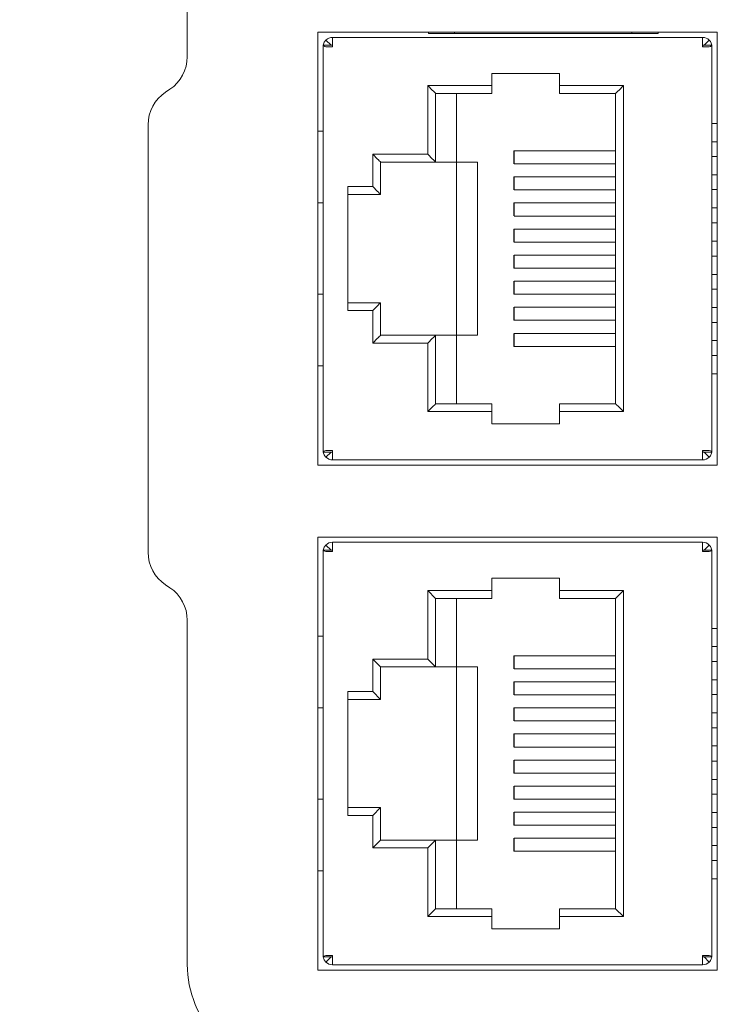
# Model space of a CAD drawing. Header units: millimetres. Extents: x -1114 to 1396, y -630 to 631.
# Tile 669 of 780: x 314 to 341, y 441 to 478. Entities that reach past the tile are written whole.
import ezdxf

# ---------------------------------------------------------------- set-up
doc = ezdxf.new("R2010")
doc.units = ezdxf.units.MM
doc.header["$MEASUREMENT"] = 0

msp = doc.modelspace()

# ---------------------------------------------------------------- linework, layer by layer
at = {"lineweight": 18}
for points, knots in [([(1038.9843, -629.7647), (1038.9843, -629.7647), (-1111.4882, -629.7647), (-1111.4882, -629.7647), (-1111.4882, -629.7647), (-1111.4882, -629.7647), (-1111.4882, 630.7883), (-1111.4882, 630.7883), (-1111.4882, 630.7883), (-1111.4882, 630.7883), (1038.9843, 630.7883), (1038.9843, 630.7883)], [0, 0, 0, 0, 0.3333333, 0.3333333, 0.3333333, 0.3333333, 0.6666667, 0.6666667, 0.6666667, 0.6666667, 1, 1, 1, 1]), ([(325.5397, 477.7033), (325.5064, 477.67), (325.4797, 477.6301), (325.4616, 477.5865), (325.4616, 477.5865), (325.4514, 477.5617), (325.4439, 477.5358), (325.4394, 477.5093)], [0, 0, 0, 0, 0.5, 0.5, 0.5, 0.5, 1, 1, 1, 1]), ([(340.2288, 477.7033), (340.2621, 477.67), (340.2888, 477.6301), (340.3068, 477.5865), (340.3068, 477.5865), (340.3171, 477.5617), (340.3246, 477.5358), (340.3291, 477.5093)], [0, 0, 0, 0, 0.5, 0.5, 0.5, 0.5, 1, 1, 1, 1]), ([(325.5397, 477.4488), (325.5064, 477.4589), (325.4797, 477.469), (325.4616, 477.479), (325.4616, 477.479), (325.4436, 477.4891), (325.4342, 477.4992), (325.4342, 477.5093)], [0, 0, 0, 0, 0.5, 0.5, 0.5, 0.5, 1, 1, 1, 1]), ([(340.3342, 477.5093), (340.3342, 477.4992), (340.3249, 477.4891), (340.3068, 477.479), (340.3068, 477.479), (340.2888, 477.469), (340.2621, 477.4589), (340.2288, 477.4488)], [0, 0, 0, 0, 0.5, 0.5, 0.5, 0.5, 1, 1, 1, 1]), ([(325.4342, 461.9082), (325.4342, 461.9183), (325.4436, 461.9284), (325.4616, 461.9385), (325.4616, 461.9385), (325.4797, 461.9486), (325.5064, 461.9587), (325.5397, 461.9688)], [0, 0, 0, 0, 0.5, 0.5, 0.5, 0.5, 1, 1, 1, 1]), ([(325.5397, 461.7142), (325.5064, 461.7475), (325.4797, 461.7875), (325.4616, 461.831), (325.4616, 461.831), (325.4514, 461.8558), (325.4439, 461.8817), (325.4394, 461.9082)], [0, 0, 0, 0, 0.5, 0.5, 0.5, 0.5, 1, 1, 1, 1]), ([(340.2288, 461.9688), (340.2621, 461.9587), (340.2888, 461.9486), (340.3068, 461.9385), (340.3068, 461.9385), (340.3249, 461.9284), (340.3342, 461.9183), (340.3342, 461.9082)], [0, 0, 0, 0, 0.5, 0.5, 0.5, 0.5, 1, 1, 1, 1]), ([(340.3291, 461.9082), (340.3246, 461.8817), (340.3171, 461.8558), (340.3068, 461.831), (340.3068, 461.831), (340.2888, 461.7875), (340.2621, 461.7475), (340.2288, 461.7142)], [0, 0, 0, 0, 0.5, 0.5, 0.5, 0.5, 1, 1, 1, 1]), ([(325.5397, 458.3433), (325.5064, 458.31), (325.4797, 458.2701), (325.4616, 458.2265), (325.4616, 458.2265), (325.4514, 458.2017), (325.4439, 458.1758), (325.4394, 458.1493)], [0, 0, 0, 0, 0.5, 0.5, 0.5, 0.5, 1, 1, 1, 1]), ([(340.2288, 458.3433), (340.2621, 458.31), (340.2888, 458.2701), (340.3068, 458.2265), (340.3068, 458.2265), (340.3171, 458.2017), (340.3246, 458.1758), (340.3291, 458.1493)], [0, 0, 0, 0, 0.5, 0.5, 0.5, 0.5, 1, 1, 1, 1]), ([(325.5397, 458.0888), (325.5064, 458.0989), (325.4797, 458.109), (325.4616, 458.119), (325.4616, 458.119), (325.4436, 458.1291), (325.4342, 458.1392), (325.4342, 458.1493)], [0, 0, 0, 0, 0.5, 0.5, 0.5, 0.5, 1, 1, 1, 1]), ([(340.3342, 458.1493), (340.3342, 458.1392), (340.3249, 458.1291), (340.3068, 458.119), (340.3068, 458.119), (340.2888, 458.109), (340.2621, 458.0989), (340.2288, 458.0888)], [0, 0, 0, 0, 0.5, 0.5, 0.5, 0.5, 1, 1, 1, 1]), ([(325.4342, 442.5482), (325.4342, 442.5583), (325.4436, 442.5684), (325.4616, 442.5785), (325.4616, 442.5785), (325.4797, 442.5886), (325.5064, 442.5987), (325.5397, 442.6088)], [0, 0, 0, 0, 0.5, 0.5, 0.5, 0.5, 1, 1, 1, 1]), ([(325.5397, 442.3542), (325.5064, 442.3875), (325.4797, 442.4275), (325.4616, 442.471), (325.4616, 442.471), (325.4514, 442.4958), (325.4439, 442.5217), (325.4394, 442.5482)], [0, 0, 0, 0, 0.5, 0.5, 0.5, 0.5, 1, 1, 1, 1]), ([(340.2288, 442.6088), (340.2621, 442.5987), (340.2888, 442.5886), (340.3068, 442.5785), (340.3068, 442.5785), (340.3249, 442.5684), (340.3342, 442.5583), (340.3342, 442.5482)], [0, 0, 0, 0, 0.5, 0.5, 0.5, 0.5, 1, 1, 1, 1]), ([(340.3291, 442.5482), (340.3246, 442.5217), (340.3171, 442.4958), (340.3068, 442.471), (340.3068, 442.471), (340.2888, 442.4275), (340.2621, 442.3875), (340.2288, 442.3542)], [0, 0, 0, 0, 0.5, 0.5, 0.5, 0.5, 1, 1, 1, 1]), ([(320.2239, 442.2623), (320.2239, 441.2015), (320.6453, 440.1841), (321.3955, 439.4339), (321.3955, 439.4339), (322.1456, 438.6838), (323.163, 438.2623), (324.2239, 438.2623)], [0, 0, 0, 0, 0.5, 0.5, 0.5, 0.5, 1, 1, 1, 1]), ([(320.2239, 442.2623), (320.2239, 441.2015), (320.6453, 440.1841), (321.3955, 439.4339), (321.3955, 439.4339), (322.1456, 438.6838), (323.163, 438.2623), (324.2239, 438.2623)], [0, 0, 0, 0, 0.5, 0.5, 0.5, 0.5, 1, 1, 1, 1])]:
    msp.add_open_spline(points, degree=3, knots=knots, dxfattribs=at)
for points in [[(320.2239, 477.0651), (320.2239, 477.0651), (320.2239, 490.2623), (320.2239, 490.2623)], [(320.2239, 477.0651), (320.2239, 477.0651), (320.2239, 490.2623), (320.2239, 490.2623)], [(325.2342, 478.0088), (325.2342, 478.0088), (325.2342, 461.4088), (325.2342, 461.4088)], [(340.5342, 478.0088), (340.5342, 478.0088), (325.2342, 478.0088), (325.2342, 478.0088)], [(329.4689, 477.9623), (329.4689, 477.9623), (329.4689, 478.0088), (329.4689, 478.0088)], [(330.4689, 477.9623), (330.4689, 477.9623), (329.4689, 477.9623), (329.4689, 477.9623)], [(330.4689, 478.0088), (330.4689, 478.0088), (330.4689, 477.9623), (330.4689, 477.9623)], [(337.2689, 477.9623), (337.2689, 477.9623), (330.4689, 477.9623), (330.4689, 477.9623)], [(337.2689, 478.0088), (337.2689, 478.0088), (337.2689, 477.9623), (337.2689, 477.9623)], [(338.2689, 477.9623), (338.2689, 477.9623), (337.2689, 477.9623), (337.2689, 477.9623)], [(338.2689, 478.0088), (338.2689, 478.0088), (338.2689, 477.9623), (338.2689, 477.9623)], [(340.5342, 478.0088), (340.5342, 478.0088), (340.5342, 461.4088), (340.5342, 461.4088)], [(325.7942, 477.8088), (325.6988, 477.8088), (325.6072, 477.7708), (325.5397, 477.7033)], [(325.5397, 477.7033), (325.5397, 477.7033), (325.7337, 477.5093), (325.7337, 477.5093)], [(339.9742, 477.8088), (339.9742, 477.8088), (325.7942, 477.8088), (325.7942, 477.8088)], [(325.7942, 477.4488), (325.7942, 477.4488), (325.7942, 477.8088), (325.7942, 477.8088)], [(325.7942, 477.8088), (325.7942, 477.8088), (339.9742, 477.8088), (339.9742, 477.8088)], [(339.9742, 477.4488), (339.9742, 477.4488), (339.9742, 477.8088), (339.9742, 477.8088)], [(340.2288, 477.7033), (340.1613, 477.7708), (340.0697, 477.8088), (339.9742, 477.8088)], [(340.0348, 477.5093), (340.0348, 477.5093), (340.2288, 477.7033), (340.2288, 477.7033)], [(325.7842, 477.5093), (325.7842, 477.5093), (325.4342, 477.5093), (325.4342, 477.5093)], [(325.4342, 461.9082), (325.4342, 461.9082), (325.4342, 477.5093), (325.4342, 477.5093)], [(325.7942, 477.4488), (325.7942, 477.4488), (325.5397, 477.4488), (325.5397, 477.4488)], [(325.7842, 477.5093), (325.7842, 477.4891), (325.7853, 477.4689), (325.7872, 477.4488)], [(325.7942, 477.4588), (325.7916, 477.4588), (325.789, 477.4577), (325.7872, 477.4558)], [(339.9813, 477.4558), (339.9794, 477.4577), (339.9769, 477.4588), (339.9742, 477.4588)], [(340.2288, 477.4488), (340.2288, 477.4488), (339.9742, 477.4488), (339.9742, 477.4488)], [(339.9813, 477.4488), (339.9832, 477.4689), (339.9842, 477.4891), (339.9842, 477.5093)], [(339.9842, 477.5093), (339.9842, 477.5093), (340.3342, 477.5093), (340.3342, 477.5093)], [(340.3342, 477.5093), (340.3342, 477.5093), (340.3342, 461.9082), (340.3342, 461.9082)], [(319.556, 475.817), (319.9732, 476.0952), (320.2239, 476.5636), (320.2239, 477.0651)], [(319.556, 475.817), (319.9732, 476.0952), (320.2239, 476.5636), (320.2239, 477.0651)], [(334.4942, 476.4288), (334.4942, 476.4288), (331.8942, 476.4288), (331.8942, 476.4288)], [(331.8942, 476.4288), (331.8942, 476.4288), (331.8942, 475.9588), (331.8942, 475.9588)], [(334.4942, 475.9588), (334.4942, 475.9588), (334.4942, 476.4288), (334.4942, 476.4288)], [(319.3918, 475.7076), (318.9746, 475.4294), (318.7239, 474.9611), (318.7239, 474.4596)], [(319.3918, 475.7076), (318.9746, 475.4294), (318.7239, 474.9611), (318.7239, 474.4596)], [(319.3918, 475.7076), (319.3918, 475.7076), (319.556, 475.817), (319.556, 475.817)], [(319.3918, 475.7076), (319.3918, 475.7076), (319.556, 475.817), (319.556, 475.817)], [(331.8942, 475.9588), (331.8942, 475.9588), (329.4442, 475.9588), (329.4442, 475.9588)], [(329.4442, 475.9588), (329.4442, 475.9588), (329.4442, 473.3288), (329.4442, 473.3288)], [(329.4442, 475.9588), (329.6198, 475.7832), (329.744, 475.659), (329.7442, 475.6588)], [(331.8942, 475.6588), (331.8942, 475.6588), (331.8942, 475.9588), (331.8942, 475.9588)], [(334.4942, 475.9588), (334.4942, 475.9588), (334.4942, 475.6588), (334.4942, 475.6588)], [(336.9442, 475.9588), (336.9442, 475.9588), (334.4942, 475.9588), (334.4942, 475.9588)], [(336.9442, 475.9588), (336.7687, 475.7832), (336.6445, 475.659), (336.6442, 475.6588)], [(336.9442, 463.4588), (336.9442, 463.4588), (336.9442, 475.9588), (336.9442, 475.9588)], [(329.7442, 473.0288), (329.7442, 473.0288), (329.7442, 475.6588), (329.7442, 475.6588)], [(329.7442, 475.6588), (329.7442, 475.6588), (331.8942, 475.6588), (331.8942, 475.6588)], [(330.5442, 473.0288), (330.5442, 473.0288), (330.5442, 475.6588), (330.5442, 475.6588)], [(334.4942, 475.6588), (334.4942, 475.6588), (336.6442, 475.6588), (336.6442, 475.6588)], [(336.6442, 475.6588), (336.6442, 475.6588), (336.6442, 463.7588), (336.6442, 463.7588)], [(318.7239, 458.0651), (318.7239, 458.0651), (318.7239, 474.4596), (318.7239, 474.4596)], [(318.7239, 458.0651), (318.7239, 458.0651), (318.7239, 474.4596), (318.7239, 474.4596)], [(325.2342, 474.2088), (325.2342, 474.2088), (325.4242, 474.2088), (325.4242, 474.2088)], [(325.4342, 474.2088), (325.4342, 474.2088), (325.4242, 474.2088), (325.4242, 474.2088)], [(340.5342, 474.5088), (340.5342, 474.5088), (340.3342, 474.5088), (340.3342, 474.5088)], [(340.3342, 473.8088), (340.3342, 473.8088), (340.5342, 473.8088), (340.5342, 473.8088)], [(332.7442, 472.9588), (332.7442, 472.9588), (332.7442, 473.4588), (332.7442, 473.4588)], [(332.7442, 473.4588), (332.7442, 473.4588), (336.6442, 473.4588), (336.6442, 473.4588)], [(335.9057, 473.4583), (335.9057, 473.4583), (332.7507, 473.4583), (332.7507, 473.4583)], [(332.7507, 473.4583), (332.7507, 473.4583), (332.7507, 472.9588), (332.7507, 472.9588)], [(336.6442, 473.4583), (336.6442, 473.4583), (335.9057, 473.4583), (335.9057, 473.4583)], [(327.3342, 473.3288), (327.3342, 473.3288), (327.3342, 472.0838), (327.3342, 472.0838)], [(329.4442, 473.3288), (329.4442, 473.3288), (327.3342, 473.3288), (327.3342, 473.3288)], [(327.3342, 473.3288), (327.5098, 473.1532), (327.634, 473.029), (327.6342, 473.0288)], [(329.4442, 473.3288), (329.6198, 473.1532), (329.744, 473.029), (329.7442, 473.0288)], [(340.5342, 473.2388), (340.5342, 473.2388), (340.3342, 473.2388), (340.3342, 473.2388)], [(327.6342, 473.0288), (327.6342, 473.0288), (329.7442, 473.0288), (329.7442, 473.0288)], [(327.6342, 471.7838), (327.6342, 471.7838), (327.6342, 473.0288), (327.6342, 473.0288)], [(329.7442, 473.0288), (329.7442, 473.0288), (330.5442, 473.0288), (330.5442, 473.0288)], [(330.5442, 466.3888), (330.5442, 466.3888), (330.5442, 473.0288), (330.5442, 473.0288)], [(330.5442, 473.0288), (330.5442, 473.0288), (331.3442, 473.0288), (331.3442, 473.0288)], [(331.3442, 466.3888), (331.3442, 466.3888), (331.3442, 473.0288), (331.3442, 473.0288)], [(332.7507, 472.9583), (332.7507, 472.9583), (335.9057, 472.9583), (335.9057, 472.9583)], [(335.9057, 472.9583), (335.9057, 472.9583), (336.6442, 472.9583), (336.6442, 472.9583)], [(332.7442, 472.4588), (332.7442, 472.4588), (336.6442, 472.4588), (336.6442, 472.4588)], [(332.7442, 471.9588), (332.7442, 471.9588), (332.7442, 472.4588), (332.7442, 472.4588)], [(335.9057, 472.4585), (335.9057, 472.4585), (332.7507, 472.4585), (332.7507, 472.4585)], [(332.7507, 472.4585), (332.7507, 472.4585), (332.7507, 471.9588), (332.7507, 471.9588)], [(336.6442, 472.4585), (336.6442, 472.4585), (335.9057, 472.4585), (335.9057, 472.4585)], [(340.3342, 472.5388), (340.3342, 472.5388), (340.5342, 472.5388), (340.5342, 472.5388)], [(327.3342, 472.0838), (327.3342, 472.0838), (326.3842, 472.0838), (326.3842, 472.0838)], [(326.3842, 472.0838), (326.3842, 472.0838), (326.3842, 467.3338), (326.3842, 467.3338)], [(327.3342, 472.0838), (327.5098, 471.9082), (327.634, 471.784), (327.6342, 471.7838)], [(332.7507, 471.9585), (332.7507, 471.9585), (335.9057, 471.9585), (335.9057, 471.9585)], [(335.9057, 471.9585), (335.9057, 471.9585), (336.6442, 471.9585), (336.6442, 471.9585)], [(340.5342, 471.9688), (340.5342, 471.9688), (340.3342, 471.9688), (340.3342, 471.9688)], [(326.3842, 471.7838), (326.3842, 471.7838), (327.6342, 471.7838), (327.6342, 471.7838)], [(325.4242, 471.4588), (325.4242, 471.4588), (325.2342, 471.4588), (325.2342, 471.4588)], [(325.4342, 471.4588), (325.4342, 471.4588), (325.4242, 471.4588), (325.4242, 471.4588)], [(332.7442, 471.4588), (332.7442, 471.4588), (336.6442, 471.4588), (336.6442, 471.4588)], [(332.7442, 470.9588), (332.7442, 470.9588), (332.7442, 471.4588), (332.7442, 471.4588)], [(335.9057, 471.4586), (335.9057, 471.4586), (332.7507, 471.4586), (332.7507, 471.4586)], [(332.7507, 471.4586), (332.7507, 471.4586), (332.7507, 470.9588), (332.7507, 470.9588)], [(336.6442, 471.4586), (336.6442, 471.4586), (335.9057, 471.4586), (335.9057, 471.4586)], [(340.3342, 471.2688), (340.3342, 471.2688), (340.5342, 471.2688), (340.5342, 471.2688)], [(332.7507, 470.9586), (332.7507, 470.9586), (335.9057, 470.9586), (335.9057, 470.9586)], [(335.9057, 470.9586), (335.9057, 470.9586), (336.6442, 470.9586), (336.6442, 470.9586)], [(332.7442, 469.9588), (332.7442, 469.9588), (332.7442, 470.4588), (332.7442, 470.4588)], [(332.7442, 470.4588), (332.7442, 470.4588), (336.6442, 470.4588), (336.6442, 470.4588)], [(335.9057, 470.4586), (335.9057, 470.4586), (332.7507, 470.4586), (332.7507, 470.4586)], [(332.7507, 470.4586), (332.7507, 470.4586), (332.7507, 469.9588), (332.7507, 469.9588)], [(336.6442, 470.4586), (336.6442, 470.4586), (335.9057, 470.4586), (335.9057, 470.4586)], [(340.5342, 470.6988), (340.5342, 470.6988), (340.3342, 470.6988), (340.3342, 470.6988)], [(332.7507, 469.9586), (332.7507, 469.9586), (335.9057, 469.9586), (335.9057, 469.9586)], [(335.9057, 469.9586), (335.9057, 469.9586), (336.6442, 469.9586), (336.6442, 469.9586)], [(340.3342, 469.9988), (340.3342, 469.9988), (340.5342, 469.9988), (340.5342, 469.9988)], [(332.7442, 469.4588), (332.7442, 469.4588), (332.7442, 468.9588), (332.7442, 468.9588)], [(335.9057, 469.459), (335.9057, 469.459), (332.7507, 469.459), (332.7507, 469.459)], [(332.7507, 469.4587), (332.7507, 469.4587), (332.7507, 468.959), (332.7507, 468.959)], [(336.6442, 469.459), (336.6442, 469.459), (335.9057, 469.459), (335.9057, 469.459)], [(340.5342, 469.4188), (340.5342, 469.4188), (340.3342, 469.4188), (340.3342, 469.4188)], [(336.6442, 468.9588), (336.6442, 468.9588), (332.7442, 468.9588), (332.7442, 468.9588)], [(332.7507, 468.959), (332.7507, 468.959), (335.9057, 468.959), (335.9057, 468.959)], [(335.9057, 468.959), (335.9057, 468.959), (336.6442, 468.959), (336.6442, 468.959)], [(340.3342, 468.7188), (340.3342, 468.7188), (340.5342, 468.7188), (340.5342, 468.7188)], [(332.7442, 468.4588), (332.7442, 468.4588), (332.7442, 467.9588), (332.7442, 467.9588)], [(335.9057, 468.4589), (335.9057, 468.4589), (332.7507, 468.4589), (332.7507, 468.4589)], [(332.7507, 468.4588), (332.7507, 468.4588), (332.7507, 467.9589), (332.7507, 467.9589)], [(336.6442, 468.4589), (336.6442, 468.4589), (335.9057, 468.4589), (335.9057, 468.4589)], [(340.5342, 468.1488), (340.5342, 468.1488), (340.3342, 468.1488), (340.3342, 468.1488)], [(325.2342, 467.9588), (325.2342, 467.9588), (325.4242, 467.9588), (325.4242, 467.9588)], [(325.4342, 467.9588), (325.4342, 467.9588), (325.4242, 467.9588), (325.4242, 467.9588)], [(336.6442, 467.9588), (336.6442, 467.9588), (332.7442, 467.9588), (332.7442, 467.9588)], [(332.7507, 467.9589), (332.7507, 467.9589), (335.9057, 467.9589), (335.9057, 467.9589)], [(335.9057, 467.9589), (335.9057, 467.9589), (336.6442, 467.9589), (336.6442, 467.9589)], [(327.6342, 467.6338), (327.6342, 467.6338), (326.3842, 467.6338), (326.3842, 467.6338)], [(327.6342, 467.6338), (327.6342, 467.6338), (327.51, 467.5095), (327.3342, 467.3338)], [(327.6342, 466.3888), (327.6342, 466.3888), (327.6342, 467.6338), (327.6342, 467.6338)], [(332.7442, 467.4588), (332.7442, 467.4588), (332.7442, 466.9588), (332.7442, 466.9588)], [(335.9057, 467.459), (335.9057, 467.459), (332.7507, 467.459), (332.7507, 467.459)], [(332.7507, 467.4588), (332.7507, 467.4588), (332.7507, 466.959), (332.7507, 466.959)], [(336.6442, 467.459), (336.6442, 467.459), (335.9057, 467.459), (335.9057, 467.459)], [(340.3342, 467.4488), (340.3342, 467.4488), (340.5342, 467.4488), (340.5342, 467.4488)], [(326.3842, 467.3338), (326.3842, 467.3338), (327.3342, 467.3338), (327.3342, 467.3338)], [(327.3342, 467.3338), (327.3342, 467.3338), (327.3342, 466.0888), (327.3342, 466.0888)], [(336.6442, 466.9588), (336.6442, 466.9588), (332.7442, 466.9588), (332.7442, 466.9588)], [(332.7507, 466.959), (332.7507, 466.959), (335.9057, 466.959), (335.9057, 466.959)], [(335.9057, 466.959), (335.9057, 466.959), (336.6442, 466.959), (336.6442, 466.959)], [(340.5342, 466.8788), (340.5342, 466.8788), (340.3342, 466.8788), (340.3342, 466.8788)], [(327.6342, 466.3888), (327.6342, 466.3888), (327.51, 466.2645), (327.3342, 466.0888)], [(329.7442, 466.3888), (329.7442, 466.3888), (327.6342, 466.3888), (327.6342, 466.3888)], [(329.7442, 466.3888), (329.7442, 466.3888), (329.62, 466.2645), (329.4442, 466.0888)], [(329.7442, 466.3888), (329.7442, 466.3888), (330.5442, 466.3888), (330.5442, 466.3888)], [(329.7442, 463.7588), (329.7442, 463.7588), (329.7442, 466.3888), (329.7442, 466.3888)], [(331.3442, 466.3888), (331.3442, 466.3888), (330.5442, 466.3888), (330.5442, 466.3888)], [(330.5442, 466.3888), (330.5442, 466.3888), (330.5442, 463.7588), (330.5442, 463.7588)], [(332.7442, 466.4588), (332.7442, 466.4588), (332.7442, 465.9588), (332.7442, 465.9588)], [(335.9057, 466.4592), (335.9057, 466.4592), (332.7507, 466.4592), (332.7507, 466.4592)], [(332.7507, 466.4588), (332.7507, 466.4588), (332.7507, 465.9592), (332.7507, 465.9592)], [(336.6442, 466.4592), (336.6442, 466.4592), (335.9057, 466.4592), (335.9057, 466.4592)], [(327.3342, 466.0888), (327.3342, 466.0888), (329.4442, 466.0888), (329.4442, 466.0888)], [(329.4442, 466.0888), (329.4442, 466.0888), (329.4442, 463.4588), (329.4442, 463.4588)], [(336.6442, 465.9588), (336.6442, 465.9588), (332.7442, 465.9588), (332.7442, 465.9588)], [(332.7507, 465.9592), (332.7507, 465.9592), (335.9057, 465.9592), (335.9057, 465.9592)], [(335.9057, 465.9592), (335.9057, 465.9592), (336.6442, 465.9592), (336.6442, 465.9592)], [(340.3342, 466.1788), (340.3342, 466.1788), (340.5342, 466.1788), (340.5342, 466.1788)], [(340.5342, 465.6088), (340.5342, 465.6088), (340.3342, 465.6088), (340.3342, 465.6088)], [(325.4242, 465.2088), (325.4242, 465.2088), (325.2342, 465.2088), (325.2342, 465.2088)], [(325.4342, 465.2088), (325.4342, 465.2088), (325.4242, 465.2088), (325.4242, 465.2088)], [(340.3342, 464.9088), (340.3342, 464.9088), (340.5342, 464.9088), (340.5342, 464.9088)], [(329.7442, 463.7588), (329.7442, 463.7588), (329.62, 463.6345), (329.4442, 463.4588)], [(331.8942, 463.7588), (331.8942, 463.7588), (329.7442, 463.7588), (329.7442, 463.7588)], [(331.8942, 463.4588), (331.8942, 463.4588), (331.8942, 463.7588), (331.8942, 463.7588)], [(334.4942, 463.7588), (334.4942, 463.7588), (334.4942, 463.4588), (334.4942, 463.4588)], [(336.6442, 463.7588), (336.6442, 463.7588), (334.4942, 463.7588), (334.4942, 463.7588)], [(336.9442, 463.4588), (336.7687, 463.6343), (336.6445, 463.7585), (336.6442, 463.7588)], [(329.4442, 463.4588), (329.4442, 463.4588), (331.8942, 463.4588), (331.8942, 463.4588)], [(331.8942, 463.4588), (331.8942, 463.4588), (331.8942, 462.9888), (331.8942, 462.9888)], [(334.4942, 463.4588), (334.4942, 463.4588), (336.9442, 463.4588), (336.9442, 463.4588)], [(334.4942, 462.9888), (334.4942, 462.9888), (334.4942, 463.4588), (334.4942, 463.4588)], [(331.8942, 462.9888), (331.8942, 462.9888), (334.4942, 462.9888), (334.4942, 462.9888)], [(325.7842, 461.9082), (325.7842, 461.9082), (325.4342, 461.9082), (325.4342, 461.9082)], [(325.5397, 461.9688), (325.5397, 461.9688), (325.7942, 461.9688), (325.7942, 461.9688)], [(325.7337, 461.9082), (325.7337, 461.9082), (325.5397, 461.7142), (325.5397, 461.7142)], [(325.5397, 461.7142), (325.6072, 461.6467), (325.6988, 461.6088), (325.7942, 461.6088)], [(325.7872, 461.9688), (325.7853, 461.9486), (325.7842, 461.9284), (325.7842, 461.9082)], [(325.7872, 461.9617), (325.789, 461.9598), (325.7916, 461.9588), (325.7942, 461.9588)], [(325.7942, 461.9688), (325.7942, 461.9688), (325.7942, 461.6088), (325.7942, 461.6088)], [(339.9742, 461.9688), (339.9742, 461.9688), (339.9742, 461.6088), (339.9742, 461.6088)], [(339.9742, 461.9688), (339.9742, 461.9688), (340.2288, 461.9688), (340.2288, 461.9688)], [(339.9742, 461.9588), (339.9769, 461.9588), (339.9794, 461.9598), (339.9813, 461.9617)], [(339.9742, 461.6088), (340.0697, 461.6088), (340.1613, 461.6467), (340.2288, 461.7142)], [(339.9842, 461.9082), (339.9842, 461.9284), (339.9832, 461.9486), (339.9813, 461.9688)], [(339.9842, 461.9082), (339.9842, 461.9082), (340.3342, 461.9082), (340.3342, 461.9082)], [(340.0348, 461.9082), (340.0348, 461.9082), (340.2288, 461.7142), (340.2288, 461.7142)], [(325.2342, 461.4088), (325.2342, 461.4088), (340.5342, 461.4088), (340.5342, 461.4088)], [(325.7942, 461.6088), (325.7942, 461.6088), (339.9742, 461.6088), (339.9742, 461.6088)], [(339.9742, 461.6088), (339.9742, 461.6088), (325.7942, 461.6088), (325.7942, 461.6088)], [(340.5342, 458.6488), (340.5342, 458.6488), (325.2342, 458.6488), (325.2342, 458.6488)], [(325.2342, 458.6488), (325.2342, 458.6488), (325.2342, 442.0488), (325.2342, 442.0488)], [(325.7942, 458.4488), (325.6988, 458.4488), (325.6072, 458.4108), (325.5397, 458.3433)], [(325.5397, 458.3433), (325.5397, 458.3433), (325.7337, 458.1493), (325.7337, 458.1493)], [(339.9742, 458.4488), (339.9742, 458.4488), (325.7942, 458.4488), (325.7942, 458.4488)], [(325.7942, 458.0888), (325.7942, 458.0888), (325.7942, 458.4488), (325.7942, 458.4488)], [(325.7942, 458.4488), (325.7942, 458.4488), (339.9742, 458.4488), (339.9742, 458.4488)], [(339.9742, 458.0888), (339.9742, 458.0888), (339.9742, 458.4488), (339.9742, 458.4488)], [(340.2288, 458.3433), (340.1613, 458.4108), (340.0697, 458.4488), (339.9742, 458.4488)], [(340.0348, 458.1493), (340.0348, 458.1493), (340.2288, 458.3433), (340.2288, 458.3433)], [(340.5342, 458.6488), (340.5342, 458.6488), (340.5342, 442.0488), (340.5342, 442.0488)], [(318.7239, 458.0651), (318.7239, 457.5636), (318.9746, 457.0952), (319.3918, 456.817)], [(318.7239, 458.0651), (318.7239, 457.5636), (318.9746, 457.0952), (319.3918, 456.817)], [(325.7842, 458.1493), (325.7842, 458.1493), (325.4342, 458.1493), (325.4342, 458.1493)], [(325.4342, 442.5482), (325.4342, 442.5482), (325.4342, 458.1493), (325.4342, 458.1493)], [(325.7942, 458.0888), (325.7942, 458.0888), (325.5397, 458.0888), (325.5397, 458.0888)], [(325.7842, 458.1493), (325.7842, 458.1291), (325.7853, 458.109), (325.7872, 458.0888)], [(325.7942, 458.0988), (325.7916, 458.0988), (325.789, 458.0977), (325.7872, 458.0958)], [(339.9813, 458.0958), (339.9794, 458.0977), (339.9769, 458.0988), (339.9742, 458.0988)], [(340.2288, 458.0888), (340.2288, 458.0888), (339.9742, 458.0888), (339.9742, 458.0888)], [(339.9813, 458.0888), (339.9832, 458.109), (339.9842, 458.1291), (339.9842, 458.1493)], [(339.9842, 458.1493), (339.9842, 458.1493), (340.3342, 458.1493), (340.3342, 458.1493)], [(340.3342, 458.1493), (340.3342, 458.1493), (340.3342, 442.5482), (340.3342, 442.5482)], [(319.556, 456.7076), (319.556, 456.7076), (319.3918, 456.817), (319.3918, 456.817)], [(319.556, 456.7076), (319.556, 456.7076), (319.3918, 456.817), (319.3918, 456.817)], [(334.4942, 457.0688), (334.4942, 457.0688), (331.8942, 457.0688), (331.8942, 457.0688)], [(331.8942, 457.0688), (331.8942, 457.0688), (331.8942, 456.5988), (331.8942, 456.5988)], [(334.4942, 456.5988), (334.4942, 456.5988), (334.4942, 457.0688), (334.4942, 457.0688)], [(320.2239, 455.4596), (320.2239, 455.9611), (319.9732, 456.4294), (319.556, 456.7076)], [(320.2239, 455.4596), (320.2239, 455.9611), (319.9732, 456.4294), (319.556, 456.7076)], [(331.8942, 456.5988), (331.8942, 456.5988), (329.4442, 456.5988), (329.4442, 456.5988)], [(329.4442, 456.5988), (329.4442, 456.5988), (329.4442, 453.9688), (329.4442, 453.9688)], [(329.4442, 456.5988), (329.4442, 456.5988), (329.7442, 456.2988), (329.7442, 456.2988)], [(331.8942, 456.2988), (331.8942, 456.2988), (331.8942, 456.5988), (331.8942, 456.5988)], [(336.9442, 456.5988), (336.9442, 456.5988), (334.4942, 456.5988), (334.4942, 456.5988)], [(334.4942, 456.2988), (334.4942, 456.2988), (334.4942, 456.5988), (334.4942, 456.5988)], [(336.9442, 456.5988), (336.9442, 456.5988), (336.6442, 456.2988), (336.6442, 456.2988)], [(336.9442, 444.0988), (336.9442, 444.0988), (336.9442, 456.5988), (336.9442, 456.5988)], [(329.7442, 456.2988), (329.7442, 456.2988), (329.7442, 453.6688), (329.7442, 453.6688)], [(331.8942, 456.2988), (331.8942, 456.2988), (329.7442, 456.2988), (329.7442, 456.2988)], [(330.5442, 453.6688), (330.5442, 453.6688), (330.5442, 456.2988), (330.5442, 456.2988)], [(336.6442, 456.2988), (336.6442, 456.2988), (334.4942, 456.2988), (334.4942, 456.2988)], [(336.6442, 444.3988), (336.6442, 444.3988), (336.6442, 456.2988), (336.6442, 456.2988)], [(320.2239, 442.2623), (320.2239, 442.2623), (320.2239, 455.4596), (320.2239, 455.4596)], [(320.2239, 442.2623), (320.2239, 442.2623), (320.2239, 455.4596), (320.2239, 455.4596)], [(340.3342, 455.1488), (340.3342, 455.1488), (340.5342, 455.1488), (340.5342, 455.1488)], [(325.2342, 454.8488), (325.2342, 454.8488), (325.4242, 454.8488), (325.4242, 454.8488)], [(325.4342, 454.8488), (325.4342, 454.8488), (325.4242, 454.8488), (325.4242, 454.8488)], [(340.3342, 454.4488), (340.3342, 454.4488), (340.5342, 454.4488), (340.5342, 454.4488)], [(329.4442, 453.9688), (329.4442, 453.9688), (327.3342, 453.9688), (327.3342, 453.9688)], [(327.3342, 453.9688), (327.3342, 453.9688), (327.3342, 452.7238), (327.3342, 452.7238)], [(327.3342, 453.9688), (327.3342, 453.9688), (327.6342, 453.6688), (327.6342, 453.6688)], [(329.4442, 453.9688), (329.4442, 453.9688), (329.7442, 453.6688), (329.7442, 453.6688)], [(336.6442, 454.0988), (336.6442, 454.0988), (332.7442, 454.0988), (332.7442, 454.0988)], [(332.7442, 454.0988), (332.7442, 454.0988), (332.7442, 453.5988), (332.7442, 453.5988)], [(335.9057, 454.0983), (335.9057, 454.0983), (332.7507, 454.0983), (332.7507, 454.0983)], [(332.7507, 454.0983), (332.7507, 454.0983), (332.7507, 453.5988), (332.7507, 453.5988)], [(336.6442, 454.0983), (336.6442, 454.0983), (335.9057, 454.0983), (335.9057, 454.0983)], [(340.3342, 453.8788), (340.3342, 453.8788), (340.5342, 453.8788), (340.5342, 453.8788)], [(329.7442, 453.6688), (329.7442, 453.6688), (327.6342, 453.6688), (327.6342, 453.6688)], [(327.6342, 453.6688), (327.6342, 453.6688), (327.6342, 452.4238), (327.6342, 452.4238)], [(329.7442, 453.6688), (329.7442, 453.6688), (330.5442, 453.6688), (330.5442, 453.6688)], [(330.5442, 447.0288), (330.5442, 447.0288), (330.5442, 453.6688), (330.5442, 453.6688)], [(330.5442, 453.6688), (330.5442, 453.6688), (331.3442, 453.6688), (331.3442, 453.6688)], [(331.3442, 453.6688), (331.3442, 453.6688), (331.3442, 447.0288), (331.3442, 447.0288)], [(335.9057, 453.5983), (335.9057, 453.5983), (332.7507, 453.5983), (332.7507, 453.5983)], [(336.6442, 453.5983), (336.6442, 453.5983), (335.9057, 453.5983), (335.9057, 453.5983)], [(332.7442, 453.0988), (332.7442, 453.0988), (332.7442, 452.5988), (332.7442, 452.5988)], [(336.6442, 453.0988), (336.6442, 453.0988), (332.7442, 453.0988), (332.7442, 453.0988)], [(335.9057, 453.0985), (335.9057, 453.0985), (332.7507, 453.0985), (332.7507, 453.0985)], [(332.7507, 453.0985), (332.7507, 453.0985), (332.7507, 452.5988), (332.7507, 452.5988)], [(336.6442, 453.0985), (336.6442, 453.0985), (335.9057, 453.0985), (335.9057, 453.0985)], [(340.3342, 453.1788), (340.3342, 453.1788), (340.5342, 453.1788), (340.5342, 453.1788)], [(326.3842, 452.7238), (326.3842, 452.7238), (326.3842, 447.9738), (326.3842, 447.9738)], [(327.3342, 452.7238), (327.3342, 452.7238), (326.3842, 452.7238), (326.3842, 452.7238)], [(327.3342, 452.7238), (327.3342, 452.7238), (327.6342, 452.4238), (327.6342, 452.4238)], [(327.6342, 452.4238), (327.6342, 452.4238), (326.3842, 452.4238), (326.3842, 452.4238)], [(335.9057, 452.5985), (335.9057, 452.5985), (332.7507, 452.5985), (332.7507, 452.5985)], [(336.6442, 452.5985), (336.6442, 452.5985), (335.9057, 452.5985), (335.9057, 452.5985)], [(340.3342, 452.6088), (340.3342, 452.6088), (340.5342, 452.6088), (340.5342, 452.6088)], [(325.4242, 452.0988), (325.4242, 452.0988), (325.2342, 452.0988), (325.2342, 452.0988)], [(325.4342, 452.0988), (325.4342, 452.0988), (325.4242, 452.0988), (325.4242, 452.0988)], [(332.7442, 452.0988), (332.7442, 452.0988), (332.7442, 451.5988), (332.7442, 451.5988)], [(336.6442, 452.0988), (336.6442, 452.0988), (332.7442, 452.0988), (332.7442, 452.0988)], [(335.9057, 452.0987), (335.9057, 452.0987), (332.7507, 452.0987), (332.7507, 452.0987)], [(332.7507, 452.0987), (332.7507, 452.0987), (332.7507, 451.5988), (332.7507, 451.5988)], [(336.6442, 452.0987), (336.6442, 452.0987), (335.9057, 452.0987), (335.9057, 452.0987)], [(340.3342, 451.9088), (340.3342, 451.9088), (340.5342, 451.9088), (340.5342, 451.9088)], [(335.9057, 451.5987), (335.9057, 451.5987), (332.7507, 451.5987), (332.7507, 451.5987)], [(336.6442, 451.5987), (336.6442, 451.5987), (335.9057, 451.5987), (335.9057, 451.5987)], [(340.3342, 451.3388), (340.3342, 451.3388), (340.5342, 451.3388), (340.5342, 451.3388)], [(332.7442, 451.0988), (332.7442, 451.0988), (332.7442, 450.5988), (332.7442, 450.5988)], [(336.6442, 451.0988), (336.6442, 451.0988), (332.7442, 451.0988), (332.7442, 451.0988)], [(335.9057, 451.0986), (335.9057, 451.0986), (332.7507, 451.0986), (332.7507, 451.0986)], [(332.7507, 451.0986), (332.7507, 451.0986), (332.7507, 450.5988), (332.7507, 450.5988)], [(336.6442, 451.0986), (336.6442, 451.0986), (335.9057, 451.0986), (335.9057, 451.0986)], [(335.9057, 450.5986), (335.9057, 450.5986), (332.7507, 450.5986), (332.7507, 450.5986)], [(336.6442, 450.5986), (336.6442, 450.5986), (335.9057, 450.5986), (335.9057, 450.5986)], [(340.3342, 450.6388), (340.3342, 450.6388), (340.5342, 450.6388), (340.5342, 450.6388)], [(332.7442, 449.5988), (332.7442, 449.5988), (332.7442, 450.0988), (332.7442, 450.0988)], [(335.9057, 450.099), (335.9057, 450.099), (332.7507, 450.099), (332.7507, 450.099)], [(332.7507, 450.0988), (332.7507, 450.0988), (332.7507, 449.599), (332.7507, 449.599)], [(336.6442, 450.099), (336.6442, 450.099), (335.9057, 450.099), (335.9057, 450.099)], [(340.3342, 450.0588), (340.3342, 450.0588), (340.5342, 450.0588), (340.5342, 450.0588)], [(336.6442, 449.5988), (336.6442, 449.5988), (332.7442, 449.5988), (332.7442, 449.5988)], [(335.9057, 449.599), (335.9057, 449.599), (332.7507, 449.599), (332.7507, 449.599)], [(336.6442, 449.599), (336.6442, 449.599), (335.9057, 449.599), (335.9057, 449.599)], [(340.3342, 449.3588), (340.3342, 449.3588), (340.5342, 449.3588), (340.5342, 449.3588)], [(332.7442, 448.5988), (332.7442, 448.5988), (332.7442, 449.0988), (332.7442, 449.0988)], [(335.9057, 449.0989), (335.9057, 449.0989), (332.7507, 449.0989), (332.7507, 449.0989)], [(332.7507, 449.0988), (332.7507, 449.0988), (332.7507, 448.5989), (332.7507, 448.5989)], [(336.6442, 449.0989), (336.6442, 449.0989), (335.9057, 449.0989), (335.9057, 449.0989)], [(325.2342, 448.5988), (325.2342, 448.5988), (325.4242, 448.5988), (325.4242, 448.5988)], [(325.4342, 448.5988), (325.4342, 448.5988), (325.4242, 448.5988), (325.4242, 448.5988)], [(336.6442, 448.5988), (336.6442, 448.5988), (332.7442, 448.5988), (332.7442, 448.5988)], [(335.9057, 448.5989), (335.9057, 448.5989), (332.7507, 448.5989), (332.7507, 448.5989)], [(336.6442, 448.5989), (336.6442, 448.5989), (335.9057, 448.5989), (335.9057, 448.5989)], [(340.3342, 448.7888), (340.3342, 448.7888), (340.5342, 448.7888), (340.5342, 448.7888)], [(326.3842, 448.2738), (326.3842, 448.2738), (327.6342, 448.2738), (327.6342, 448.2738)], [(327.3342, 447.9738), (327.3342, 447.9738), (327.6342, 448.2738), (327.6342, 448.2738)], [(327.6342, 448.2738), (327.6342, 448.2738), (327.6342, 447.0288), (327.6342, 447.0288)], [(326.3842, 447.9738), (326.3842, 447.9738), (327.3342, 447.9738), (327.3342, 447.9738)], [(327.3342, 447.9738), (327.3342, 447.9738), (327.3342, 446.7288), (327.3342, 446.7288)], [(332.7442, 447.5988), (332.7442, 447.5988), (332.7442, 448.0988), (332.7442, 448.0988)], [(335.9057, 448.0991), (335.9057, 448.0991), (332.7507, 448.0991), (332.7507, 448.0991)], [(332.7507, 448.0988), (332.7507, 448.0988), (332.7507, 447.5991), (332.7507, 447.5991)], [(336.6442, 448.0991), (336.6442, 448.0991), (335.9057, 448.0991), (335.9057, 448.0991)], [(340.3342, 448.0888), (340.3342, 448.0888), (340.5342, 448.0888), (340.5342, 448.0888)], [(336.6442, 447.5988), (336.6442, 447.5988), (332.7442, 447.5988), (332.7442, 447.5988)], [(335.9057, 447.5991), (335.9057, 447.5991), (332.7507, 447.5991), (332.7507, 447.5991)], [(336.6442, 447.5991), (336.6442, 447.5991), (335.9057, 447.5991), (335.9057, 447.5991)], [(340.3342, 447.5188), (340.3342, 447.5188), (340.5342, 447.5188), (340.5342, 447.5188)], [(327.3342, 446.7288), (327.3342, 446.7288), (327.6342, 447.0288), (327.6342, 447.0288)], [(327.6342, 447.0288), (327.6342, 447.0288), (329.7442, 447.0288), (329.7442, 447.0288)], [(329.4442, 446.7288), (329.4442, 446.7288), (329.7442, 447.0288), (329.7442, 447.0288)], [(329.7442, 447.0288), (329.7442, 447.0288), (330.5442, 447.0288), (330.5442, 447.0288)], [(329.7442, 447.0288), (329.7442, 447.0288), (329.7442, 444.3988), (329.7442, 444.3988)], [(331.3442, 447.0288), (331.3442, 447.0288), (330.5442, 447.0288), (330.5442, 447.0288)], [(330.5442, 447.0288), (330.5442, 447.0288), (330.5442, 444.3988), (330.5442, 444.3988)], [(332.7442, 446.5988), (332.7442, 446.5988), (332.7442, 447.0988), (332.7442, 447.0988)], [(335.9057, 447.0992), (335.9057, 447.0992), (332.7507, 447.0992), (332.7507, 447.0992)], [(332.7507, 447.0988), (332.7507, 447.0988), (332.7507, 446.5992), (332.7507, 446.5992)], [(336.6442, 447.0992), (336.6442, 447.0992), (335.9057, 447.0992), (335.9057, 447.0992)], [(327.3342, 446.7288), (327.3342, 446.7288), (329.4442, 446.7288), (329.4442, 446.7288)], [(329.4442, 446.7288), (329.4442, 446.7288), (329.4442, 444.0988), (329.4442, 444.0988)], [(340.3342, 446.8188), (340.3342, 446.8188), (340.5342, 446.8188), (340.5342, 446.8188)], [(336.6442, 446.5988), (336.6442, 446.5988), (332.7442, 446.5988), (332.7442, 446.5988)], [(335.9057, 446.5992), (335.9057, 446.5992), (332.7507, 446.5992), (332.7507, 446.5992)], [(336.6442, 446.5992), (336.6442, 446.5992), (335.9057, 446.5992), (335.9057, 446.5992)], [(340.3342, 446.2488), (340.3342, 446.2488), (340.5342, 446.2488), (340.5342, 446.2488)], [(325.4242, 445.8488), (325.4242, 445.8488), (325.2342, 445.8488), (325.2342, 445.8488)], [(325.4342, 445.8488), (325.4342, 445.8488), (325.4242, 445.8488), (325.4242, 445.8488)], [(340.3342, 445.5488), (340.3342, 445.5488), (340.5342, 445.5488), (340.5342, 445.5488)], [(329.4442, 444.0988), (329.4442, 444.0988), (329.7442, 444.3988), (329.7442, 444.3988)], [(329.7442, 444.3988), (329.7442, 444.3988), (331.8942, 444.3988), (331.8942, 444.3988)], [(331.8942, 444.3988), (331.8942, 444.3988), (331.8942, 444.0988), (331.8942, 444.0988)], [(334.4942, 444.3988), (334.4942, 444.3988), (334.4942, 444.0988), (334.4942, 444.0988)], [(334.4942, 444.3988), (334.4942, 444.3988), (336.6442, 444.3988), (336.6442, 444.3988)], [(336.9442, 444.0988), (336.9442, 444.0988), (336.6442, 444.3988), (336.6442, 444.3988)], [(329.4442, 444.0988), (329.4442, 444.0988), (331.8942, 444.0988), (331.8942, 444.0988)], [(331.8942, 444.0988), (331.8942, 444.0988), (331.8942, 443.6288), (331.8942, 443.6288)], [(334.4942, 443.6288), (334.4942, 443.6288), (334.4942, 444.0988), (334.4942, 444.0988)], [(334.4942, 444.0988), (334.4942, 444.0988), (336.9442, 444.0988), (336.9442, 444.0988)], [(331.8942, 443.6288), (331.8942, 443.6288), (334.4942, 443.6288), (334.4942, 443.6288)], [(325.7842, 442.5482), (325.7842, 442.5482), (325.4342, 442.5482), (325.4342, 442.5482)], [(325.5397, 442.6088), (325.5397, 442.6088), (325.7942, 442.6088), (325.7942, 442.6088)], [(325.7337, 442.5482), (325.7337, 442.5482), (325.5397, 442.3542), (325.5397, 442.3542)], [(325.7872, 442.6088), (325.7853, 442.5886), (325.7842, 442.5684), (325.7842, 442.5482)], [(325.7872, 442.6017), (325.789, 442.5998), (325.7916, 442.5988), (325.7942, 442.5988)], [(325.7942, 442.6088), (325.7942, 442.6088), (325.7942, 442.2488), (325.7942, 442.2488)], [(339.9742, 442.6088), (339.9742, 442.6088), (339.9742, 442.2488), (339.9742, 442.2488)], [(339.9742, 442.6088), (339.9742, 442.6088), (340.2288, 442.6088), (340.2288, 442.6088)], [(339.9742, 442.5988), (339.9769, 442.5988), (339.9794, 442.5998), (339.9813, 442.6017)], [(339.9842, 442.5482), (339.9842, 442.5684), (339.9832, 442.5886), (339.9813, 442.6088)], [(339.9842, 442.5482), (339.9842, 442.5482), (340.3342, 442.5482), (340.3342, 442.5482)], [(340.0348, 442.5482), (340.0348, 442.5482), (340.2288, 442.3542), (340.2288, 442.3542)], [(325.5397, 442.3542), (325.6072, 442.2867), (325.6988, 442.2488), (325.7942, 442.2488)], [(325.7942, 442.2488), (325.7942, 442.2488), (339.9742, 442.2488), (339.9742, 442.2488)], [(339.9742, 442.2488), (339.9742, 442.2488), (325.7942, 442.2488), (325.7942, 442.2488)], [(339.9742, 442.2488), (340.0697, 442.2488), (340.1613, 442.2867), (340.2288, 442.3542)], [(325.2342, 442.0488), (325.2342, 442.0488), (340.5342, 442.0488), (340.5342, 442.0488)]]:
    msp.add_open_spline(points, degree=3, dxfattribs=at)

doc.saveas('drawing.dxf')
